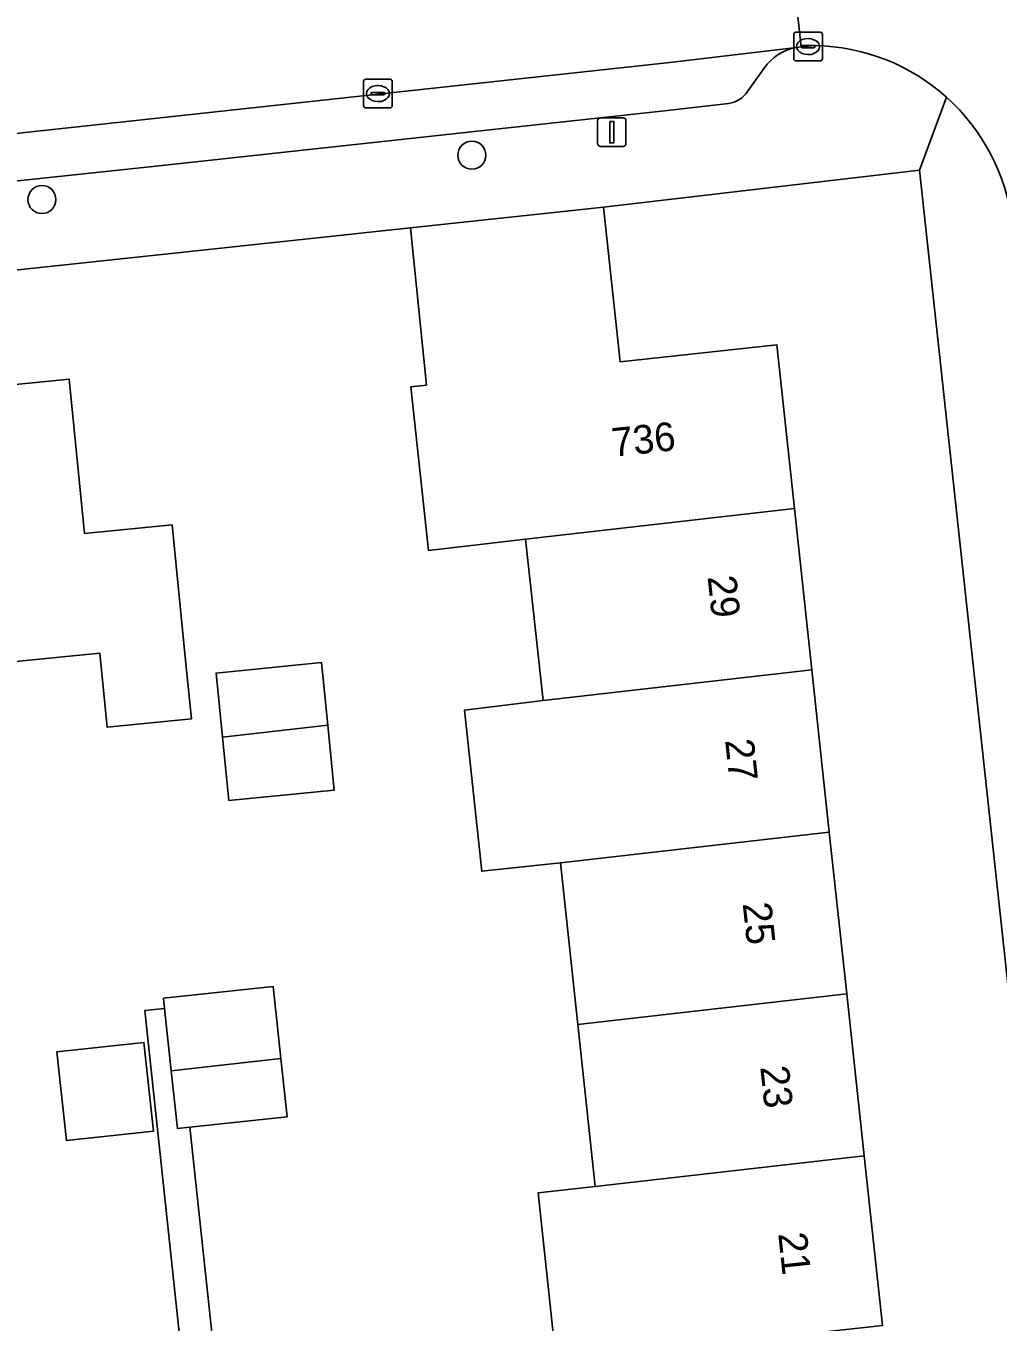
# Model space of a CAD drawing. Extents: x 160023 to 161302, y 384750 to 385707.
# Drawn here: x 161135.31 to 161169.3, y 385035.69 to 385080.97 of the extents above; entities that cross this region are included whole.
import ezdxf

# ---------------------------------------------------------------- set-up
doc = ezdxf.new("R2010")
doc.units = 0
for name, color, linetype in [('IMGEO_Boom', 7, 'Continuous'), ('IMGEO_Erf', 7, 'Continuous'), ('IMGEO_Kolk', 7, 'Continuous'), ('IMGEO_Lichtmast', 7, 'Continuous'), ('IMGEO_Muur', 7, 'Continuous'), ('IMGEO_Pand', 7, 'Continuous'), ('IMGEO_Pand_nummerreeks', 7, 'Continuous'), ('IMGEO_Parkeervlak_open', 7, 'Continuous'), ('IMGEO_Rijbaan_lokaal_open', 7, 'Continuous'), ('IMGEO_Voetpad_open', 7, 'Continuous')]:
    doc.layers.add(name, color=color, linetype=linetype)

msp = doc.modelspace()

# ---------------------------------------------------------------- linework, layer by layer
at = {"layer": 'IMGEO_Boom'}
for centre in [(161150.902, 385076.453), (161135.869, 385074.905)]:
    msp.add_circle(centre, 0.489, dxfattribs=at)
at = {"layer": 'IMGEO_Erf'}
for points in [[(161166.552, 385075.934), (161155.505, 385074.638), (161156.085, 385069.239), (161161.569, 385069.829), (161162.184, 385064.11), (161162.791, 385058.469), (161163.4, 385052.805), (161164.009, 385047.148), (161164.617, 385041.496), (161165.255, 385035.561), (161161.884, 385035.198), (161162.226, 385032.017), (161171.213, 385032.993)], [(161120.777, 385057.357), (161121.176, 385053.326), (161115.355, 385052.747), (161115.233, 385053.981), (161112.135, 385053.673), (161112.02, 385054.827), (161111.466, 385060.413), (161114.384, 385060.702), (161113.824, 385066.347), (161119.726, 385066.933), (161125.4, 385067.496), (161131.074, 385068.059), (161136.822, 385068.63), (161137.358, 385063.234), (161140.421, 385063.539), (161140.915, 385058.564), (161141.094, 385056.761), (161138.147, 385056.468), (161137.89, 385059.056), (161132.128, 385058.484), (161126.453, 385057.921)], [(161142.401, 385053.905), (161142.181, 385056.121), (161141.959, 385058.36), (161145.648, 385058.727), (161145.865, 385056.541), (161146.09, 385054.272)], [(161136.727, 385042.025), (161136.396, 385045.131), (161139.434, 385045.455), (161139.766, 385042.35)]]:
    msp.add_lwpolyline(points, close=True, dxfattribs=at)
for points in [[(161153.828, 385034.534), (161153.219, 385040.199), (161155.214, 385040.426), (161154.606, 385046.078), (161153.998, 385051.731), (161151.25, 385051.439), (161150.645, 385057.066), (161153.389, 385057.398), (161152.782, 385063.036), (161149.384, 385062.647), (161148.77, 385068.361), (161149.315, 385068.42), (161148.754, 385073.913), (161140.391, 385073.021), (161109.475, 385069.722), (161111.06, 385054.703), (161111.321, 385052.231), (161111.941, 385046.354), (161112.224, 385043.677), (161113.048, 385035.872), (161109.62, 385035.48)], [(161140.871, 385033.472), (161139.471, 385046.569), (161140.156, 385046.642), (161140.118, 385046.998), (161143.96, 385047.408), (161144.227, 385044.897), (161144.444, 385042.858), (161141.039, 385042.494), (161142.372, 385030.104)]]:
    msp.add_lwpolyline(points, dxfattribs=at)
at = {"layer": 'IMGEO_Kolk'}
for p, q in [((161162.155, 385079.822), (161162.155, 385080.674)), ((161162.23, 385080.748), (161163.082, 385080.748)), ((161162.643, 385080.528), (161162.668, 385080.528)), ((161163.156, 385080.674), (161163.156, 385079.822)), ((161162.414, 385080.242), (161162.414, 385080.254)), ((161162.852, 385080.205), (161162.454, 385080.205)), ((161162.457, 385080.291), (161162.855, 385080.291)), ((161162.898, 385080.254), (161162.898, 385080.242)), ((161163.082, 385079.748), (161162.23, 385079.748)), ((161162.666, 385079.968), (161162.641, 385079.968)), ((161147.193, 385079.106), (161148.045, 385079.106)), ((161147.118, 385078.18), (161147.118, 385079.032)), ((161147.42, 385078.649), (161147.818, 385078.649)), ((161147.606, 385078.886), (161147.631, 385078.886)), ((161148.119, 385079.032), (161148.119, 385078.18)), ((161147.377, 385078.6), (161147.377, 385078.612)), ((161147.815, 385078.563), (161147.417, 385078.563)), ((161147.629, 385078.326), (161147.604, 385078.326)), ((161147.861, 385078.612), (161147.861, 385078.6)), ((161148.045, 385078.106), (161147.193, 385078.106))]:
    msp.add_line(p, q, dxfattribs=at)
for points in [[(161162.155, 385079.822), (161162.155, 385080.674)], [(161162.23, 385080.748), (161163.082, 385080.748)], [(161163.156, 385080.674), (161163.156, 385079.822)], [(161163.082, 385079.748), (161162.23, 385079.748)], [(161147.193, 385079.106), (161148.045, 385079.106)], [(161147.118, 385078.18), (161147.118, 385079.032)], [(161148.119, 385079.032), (161148.119, 385078.18)], [(161148.045, 385078.106), (161147.193, 385078.106)]]:
    msp.add_lwpolyline(points, dxfattribs=at)
for centre, radius, start, end in [((161162.232, 385080.672), 0.0765, 91.552, 178.448), ((161162.232, 385080.672), 0.0765, 91.552, 178.448), ((161163.08, 385080.672), 0.0765, 1.552, 88.448), ((161163.08, 385080.672), 0.0765, 1.552, 88.448), ((161162.454, 385080.251), 0.0403, 85.8775, 175.7526), ((161162.451, 385080.241), 0.0366, 178.938, 274.7102), ((161162.855, 385080.248), 0.043, 264.8664, 352.4533), ((161162.859, 385080.253), 0.0386, 1.7309, 96.639), ((161162.232, 385079.824), 0.0765, 181.552, 268.448), ((161162.232, 385079.824), 0.0765, 181.552, 268.448), ((161163.08, 385079.824), 0.0765, 271.552, 358.448), ((161163.08, 385079.824), 0.0765, 271.552, 358.448), ((161147.195, 385079.03), 0.0765, 91.552, 178.448), ((161147.195, 385079.03), 0.0765, 91.552, 178.448), ((161148.043, 385079.03), 0.0765, 1.552, 88.448), ((161148.043, 385079.03), 0.0765, 1.552, 88.448), ((161147.417, 385078.609), 0.0403, 85.8775, 175.7526), ((161147.822, 385078.611), 0.0386, 1.7309, 96.639), ((161147.195, 385078.182), 0.0765, 181.552, 268.448), ((161147.195, 385078.182), 0.0765, 181.552, 268.448), ((161147.414, 385078.599), 0.0366, 178.938, 274.7102), ((161147.818, 385078.606), 0.043, 264.8664, 352.4533), ((161148.043, 385078.182), 0.0765, 271.552, 358.448), ((161148.043, 385078.182), 0.0765, 271.552, 358.448)]:
    msp.add_arc(centre, radius, start, end, dxfattribs=at)
for centre, major_axis, ratio, start_param, end_param in [((161162.642, 385080.248), (-0.387, 0.002), 0.722429, 4.712389, 7.853982), ((161162.667, 385080.248), (-0.39, 0.002), 0.717154, 1.570796, 4.712389), ((161147.605, 385078.606), (-0.387, 0.002), 0.722429, 4.712389, 7.853982), ((161147.63, 385078.606), (-0.39, 0.002), 0.717154, 1.570796, 4.712389)]:
    msp.add_ellipse(centre, major_axis=major_axis, ratio=ratio, start_param=start_param, end_param=end_param, dxfattribs=at)
at = {"layer": 'IMGEO_Lichtmast'}
for p, q in [((161155.4, 385077.76), (161156.19, 385077.76)), ((161156.19, 385077.76), (161155.4, 385077.76)), ((161155.3, 385076.86), (161155.3, 385077.66)), ((161155.3, 385077.66), (161155.3, 385076.86)), ((161156.29, 385077.66), (161156.29, 385076.86)), ((161156.29, 385076.86), (161156.29, 385077.66)), ((161156.19, 385076.76), (161155.4, 385076.76)), ((161155.4, 385076.76), (161156.19, 385076.76))]:
    msp.add_line(p, q, dxfattribs=at)
msp.add_lwpolyline([(161155.72, 385077.635), (161155.87, 385077.635), (161155.87, 385076.885), (161155.72, 385076.885), (161155.72, 385077.635)], dxfattribs=at)
for centre, start, end in [((161155.4, 385077.66), 90, 180), ((161155.4, 385077.66), 90, 180), ((161156.19, 385077.66), 0, 90), ((161156.19, 385077.66), 360, 90), ((161155.4, 385076.86), 180, 270), ((161155.4, 385076.86), 180, 270), ((161156.19, 385076.86), 270, 0), ((161156.19, 385076.86), 270, 0)]:
    msp.add_arc(centre, 0.1, start, end, dxfattribs=at)
at = {"layer": 'IMGEO_Muur'}
msp.add_lwpolyline([(161148.754, 385073.913), (161140.391, 385073.021)], dxfattribs=at)
at = {"layer": 'IMGEO_Pand'}
for points in [[(161148.754, 385073.913), (161149.315, 385068.42), (161148.77, 385068.361), (161149.384, 385062.647), (161152.782, 385063.036), (161162.184, 385064.11), (161161.569, 385069.829), (161156.085, 385069.239), (161155.505, 385074.638)], [(161132.128, 385058.484), (161137.89, 385059.056), (161138.147, 385056.468), (161141.094, 385056.761), (161140.915, 385058.564), (161140.421, 385063.539), (161137.358, 385063.234), (161136.822, 385068.63), (161131.074, 385068.059)], [(161162.791, 385058.469), (161162.184, 385064.11), (161152.782, 385063.036), (161153.389, 385057.398)], [(161145.648, 385058.727), (161141.959, 385058.36), (161142.181, 385056.121), (161145.865, 385056.541)], [(161153.389, 385057.398), (161150.645, 385057.066), (161151.25, 385051.439), (161153.998, 385051.731), (161163.4, 385052.805), (161162.791, 385058.469)], [(161142.401, 385053.905), (161146.09, 385054.272), (161145.865, 385056.541), (161142.181, 385056.121)], [(161164.009, 385047.148), (161163.4, 385052.805), (161153.998, 385051.731), (161154.606, 385046.078)], [(161140.156, 385046.642), (161140.389, 385044.46), (161144.227, 385044.897), (161143.96, 385047.408), (161140.118, 385046.998)], [(161164.617, 385041.496), (161164.009, 385047.148), (161154.606, 385046.078), (161155.214, 385040.426)], [(161136.396, 385045.131), (161136.727, 385042.025), (161139.766, 385042.35), (161139.434, 385045.455)], [(161144.227, 385044.897), (161140.389, 385044.46), (161140.604, 385042.448), (161141.039, 385042.494), (161144.444, 385042.858)], [(161164.617, 385041.496), (161155.214, 385040.426), (161153.219, 385040.199), (161153.828, 385034.534), (161153.067, 385034.452), (161153.407, 385031.292), (161155.219, 385031.487), (161158.593, 385031.85), (161158.617, 385031.629), (161162.226, 385032.017), (161161.884, 385035.198), (161165.255, 385035.561)]]:
    msp.add_lwpolyline(points, close=True, dxfattribs=at)
at = {"layer": 'IMGEO_Parkeervlak_open'}
for points in [[(161162.248, 385080.217), (161157.825, 385079.697), (161107.268, 385074.206)], [(161160.539, 385078.681), (161161.126, 385079.49)], [(161110.175, 385072.925), (161113.618, 385073.29), (161136.12, 385075.676), (161139.75, 385076.061), (161157.641, 385078.005), (161159.879, 385078.258)]]:
    msp.add_lwpolyline(points, dxfattribs=at)
for centre, radius, start, end in [((161162.526, 385078.558), 1.682, 99.5215, 146.3609), ((161159.736, 385079.208), 0.96, 278.5656, 326.7468)]:
    msp.add_arc(centre, radius, start, end, dxfattribs=at)
at = {"layer": 'IMGEO_Rijbaan_lokaal_open'}
msp.add_lwpolyline([(161159.149, 385084.448), (161129.163, 385081.192), (161123.962, 385080.627), (161113.269, 385079.466), (161109.499, 385079.057), (161077.206, 385075.551), (161075.064, 385075.318), (161074.503, 385075.285), (161075, 385070.686), (161097.839, 385073.177), (161098.504, 385073.25), (161106.9, 385074.166), (161107.268, 385074.206), (161157.825, 385079.697), (161162.248, 385080.217), (161162.411, 385080.236), (161161.927, 385084.727), (161159.642, 385084.498)], close=True, dxfattribs=at)
msp.add_lwpolyline([(161162.62, 385084.775), (161161.927, 385084.727), (161162.411, 385080.236), (161162.901, 385080.284)], dxfattribs=at)
for centre, radius, start, end in [((161162.777, 385073.214), 7.071, 48.1359, 88.9941), ((161162.778, 385073.216), 7.069, 7.2462, 48.126)]:
    msp.add_arc(centre, radius, start, end, dxfattribs=at)
at = {"layer": 'IMGEO_Voetpad_open'}
for points in [[(161162.901, 385080.284), (161162.411, 385080.236), (161162.248, 385080.217)], [(161161.126, 385079.49), (161160.539, 385078.681)], [(161159.879, 385078.258), (161157.641, 385078.005), (161139.75, 385076.061), (161136.12, 385075.676), (161113.618, 385073.29), (161110.175, 385072.925)], [(161155.505, 385074.638), (161166.552, 385075.934), (161167.496, 385078.48)], [(161167.496, 385078.48), (161166.552, 385075.934), (161171.213, 385032.993), (161171.35, 385031.73), (161174.784, 385000.103), (161174.795, 385000), (161174.895, 384999.082), (161177.668, 384973.532), (161178.485, 384966.006), (161180.693, 384965.502), (161181.16, 384965.553)], [(161047.186, 385066.209), (161052.746, 385065.364), (161058.335, 385064.735), (161063.544, 385064.828), (161068.142, 385065.16), (161076.755, 385066.138), (161083.888, 385066.948), (161090.613, 385067.691), (161096.043, 385068.257), (161098.063, 385068.467), (161103.769, 385069.094), (161109.475, 385069.722), (161140.391, 385073.021), (161148.754, 385073.913), (161155.505, 385074.638)], [(161142.372, 385030.104), (161141.039, 385042.494), (161140.604, 385042.448), (161140.389, 385044.46), (161140.156, 385046.642), (161139.471, 385046.569), (161140.871, 385033.472)]]:
    msp.add_lwpolyline(points, dxfattribs=at)
for centre, radius, start, end in [((161162.526, 385078.558), 1.682, 99.5215, 146.3609), ((161162.777, 385073.214), 7.071, 48.1359, 88.9941), ((161159.736, 385079.208), 0.96, 278.5656, 326.7468), ((161162.778, 385073.216), 7.069, 7.2462, 48.126)]:
    msp.add_arc(centre, radius, start, end, dxfattribs=at)

# ---------------------------------------------------------------- texts
at = {"layer": 'IMGEO_Pand_nummerreeks'}
for s, rotation, p in [('736', 6.1406, (161155.846, 385065.915)), ('29', 276.1394, (161159.141, 385061.726)), ('27', 276.1394, (161159.755, 385056.016)), ('25', 276.1394, (161160.369, 385050.306)), ('23', 276.1394, (161160.983, 385044.597)), ('21', 276.1394, (161161.611, 385038.775))]:
    msp.add_text(s, height=1, rotation=rotation, dxfattribs=at).set_placement(p)

doc.saveas('drawing.dxf')
